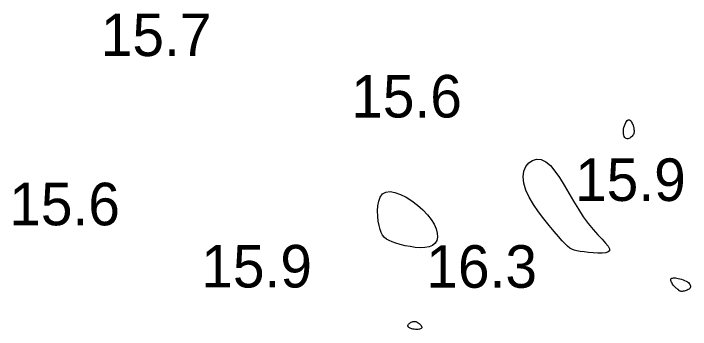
# Model space of a CAD drawing. Extents: x 3040093 to 3056816, y 408076 to 509144.
# Drawn here: x 3045363.6 to 3045443.2, y 434250.9 to 434288 of the extents above; entities that cross this region are included whole.
import ezdxf

# ---------------------------------------------------------------- set-up
doc = ezdxf.new("R2010")
doc.units = 0
doc.layers.add('V-CHAN-CONT-EL17', color=7, linetype='Continuous')
doc.layers.add('V-TOPO-SOUN-0610', color=7, linetype='Continuous')

msp = doc.modelspace()

# ---------------------------------------------------------------- linework, layer by layer
at = {"layer": 'V-CHAN-CONT-EL17'}
for points in [[(3045435.325, 434274.443), (3045435.368, 434274.65), (3045435.426, 434274.853), (3045435.497, 434275.046), (3045435.578, 434275.219), (3045435.666, 434275.365), (3045435.758, 434275.475), (3045435.851, 434275.541), (3045435.942, 434275.558), (3045436.031, 434275.531), (3045436.115, 434275.47), (3045436.194, 434275.382), (3045436.266, 434275.276), (3045436.33, 434275.162), (3045436.385, 434275.047), (3045436.429, 434274.941), (3045436.463, 434274.849), (3045436.487, 434274.772), (3045436.503, 434274.706), (3045436.513, 434274.648), (3045436.519, 434274.596), (3045436.524, 434274.547), (3045436.527, 434274.498), (3045436.533, 434274.446), (3045436.542, 434274.388), (3045436.551, 434274.325), (3045436.558, 434274.257), (3045436.561, 434274.183), (3045436.556, 434274.104), (3045436.541, 434274.02), (3045436.513, 434273.931), (3045436.469, 434273.837), (3045436.407, 434273.738), (3045436.33, 434273.64), (3045436.241, 434273.546), (3045436.143, 434273.462), (3045436.038, 434273.391), (3045435.932, 434273.338), (3045435.825, 434273.308), (3045435.723, 434273.306), (3045435.627, 434273.335), (3045435.539, 434273.393), (3045435.463, 434273.48), (3045435.398, 434273.591), (3045435.348, 434273.725), (3045435.314, 434273.88), (3045435.298, 434274.053), (3045435.301, 434274.242)], [(3045423.52, 434268.847), (3045423.608, 434269.505), (3045423.833, 434270.061), (3045424.171, 434270.494), (3045424.596, 434270.785), (3045425.087, 434270.916), (3045425.618, 434270.868), (3045426.166, 434270.62), (3045426.712, 434270.163), (3045427.254, 434269.528), (3045427.795, 434268.753), (3045428.338, 434267.877), (3045428.886, 434266.94), (3045429.441, 434265.981), (3045430.006, 434265.039), (3045430.584, 434264.153), (3045431.174, 434263.356), (3045431.755, 434262.65), (3045432.303, 434262.034), (3045432.793, 434261.503), (3045433.2, 434261.054), (3045433.5, 434260.684), (3045433.669, 434260.39), (3045433.681, 434260.168), (3045433.521, 434260.014), (3045433.215, 434259.919), (3045432.797, 434259.874), (3045432.3, 434259.871), (3045431.759, 434259.9), (3045431.208, 434259.95), (3045430.681, 434260.014), (3045430.214, 434260.082), (3045429.829, 434260.149), (3045429.513, 434260.226), (3045429.241, 434260.33), (3045428.987, 434260.478), (3045428.727, 434260.685), (3045428.436, 434260.967), (3045428.091, 434261.341), (3045427.664, 434261.822), (3045427.144, 434262.421), (3045426.554, 434263.121), (3045425.931, 434263.897), (3045425.312, 434264.726), (3045424.733, 434265.585), (3045424.228, 434266.45), (3045423.836, 434267.298), (3045423.591, 434268.104)], [(3045407.868, 434267.117), (3045408.447, 434267.018), (3045409.089, 434266.785), (3045409.765, 434266.441), (3045410.449, 434266.008), (3045411.113, 434265.508), (3045411.729, 434264.963), (3045412.269, 434264.395), (3045412.711, 434263.824), (3045413.05, 434263.265), (3045413.284, 434262.727), (3045413.413, 434262.223), (3045413.436, 434261.765), (3045413.353, 434261.364), (3045413.163, 434261.032), (3045412.866, 434260.779), (3045412.464, 434260.615), (3045411.977, 434260.531), (3045411.428, 434260.515), (3045410.84, 434260.555), (3045410.237, 434260.639), (3045409.642, 434260.756), (3045409.077, 434260.894), (3045408.567, 434261.041), (3045408.129, 434261.188), (3045407.76, 434261.344), (3045407.454, 434261.521), (3045407.202, 434261.728), (3045406.997, 434261.979), (3045406.831, 434262.285), (3045406.696, 434262.657), (3045406.586, 434263.107), (3045406.495, 434263.639), (3045406.433, 434264.226), (3045406.413, 434264.837), (3045406.447, 434265.436), (3045406.548, 434265.992), (3045406.728, 434266.47), (3045407.001, 434266.838), (3045407.379, 434267.062)], [(3045440.89, 434256.82), (3045440.927, 434256.878), (3045440.986, 434256.922), (3045441.066, 434256.951), (3045441.166, 434256.968), (3045441.286, 434256.971), (3045441.424, 434256.961), (3045441.581, 434256.939), (3045441.753, 434256.906), (3045441.936, 434256.862), (3045442.125, 434256.807), (3045442.313, 434256.743), (3045442.495, 434256.671), (3045442.665, 434256.591), (3045442.817, 434256.504), (3045442.945, 434256.412), (3045443.045, 434256.314), (3045443.116, 434256.214), (3045443.16, 434256.112), (3045443.179, 434256.011), (3045443.172, 434255.913), (3045443.141, 434255.819), (3045443.089, 434255.732), (3045443.014, 434255.653), (3045442.92, 434255.585), (3045442.811, 434255.527), (3045442.691, 434255.478), (3045442.566, 434255.44), (3045442.439, 434255.412), (3045442.318, 434255.394), (3045442.205, 434255.385), (3045442.106, 434255.385), (3045442.025, 434255.395), (3045441.96, 434255.412), (3045441.907, 434255.436), (3045441.865, 434255.464), (3045441.83, 434255.495), (3045441.798, 434255.528), (3045441.768, 434255.562), (3045441.736, 434255.593), (3045441.7, 434255.623), (3045441.658, 434255.652), (3045441.612, 434255.682), (3045441.561, 434255.717), (3045441.505, 434255.757), (3045441.445, 434255.806), (3045441.379, 434255.866), (3045441.309, 434255.939), (3045441.234, 434256.027), (3045441.158, 434256.126), (3045441.085, 434256.232), (3045441.017, 434256.343), (3045440.959, 434256.453), (3045440.913, 434256.56), (3045440.885, 434256.659), (3045440.876, 434256.747)], [(3045410.206, 434251.659), (3045410.28, 434251.714), (3045410.364, 434251.765), (3045410.458, 434251.809), (3045410.56, 434251.84), (3045410.671, 434251.856), (3045410.79, 434251.852), (3045410.917, 434251.824), (3045411.05, 434251.768), (3045411.183, 434251.69), (3045411.309, 434251.596), (3045411.422, 434251.491), (3045411.515, 434251.381), (3045411.58, 434251.273), (3045411.612, 434251.173), (3045411.602, 434251.086), (3045411.548, 434251.018), (3045411.454, 434250.967), (3045411.33, 434250.933), (3045411.184, 434250.914), (3045411.025, 434250.907), (3045410.861, 434250.912), (3045410.702, 434250.927), (3045410.555, 434250.949), (3045410.427, 434250.979), (3045410.32, 434251.013), (3045410.23, 434251.052), (3045410.157, 434251.093), (3045410.098, 434251.137), (3045410.053, 434251.181), (3045410.02, 434251.226), (3045409.997, 434251.269), (3045409.982, 434251.31), (3045409.976, 434251.349), (3045409.98, 434251.388), (3045409.992, 434251.427), (3045410.014, 434251.467), (3045410.046, 434251.51), (3045410.089, 434251.555), (3045410.142, 434251.605)]]:
    msp.add_lwpolyline(points, close=True, dxfattribs=at)

# ---------------------------------------------------------------- texts
at = {"layer": 'V-TOPO-SOUN-0610'}
for s, p in [('15.7 ', (3045373.873, 434283.04)), ('15.6 ', (3045403.303, 434275.82)), ('15.9 ', (3045429.613, 434266.01)), ('15.6 ', (3045363.113, 434263.15)), ('15.9 ', (3045385.683, 434255.84)), ('16.3 ', (3045412.133, 434255.81))]:
    msp.add_text(s, height=5, dxfattribs=at).set_placement(p)

doc.saveas('drawing.dxf')
